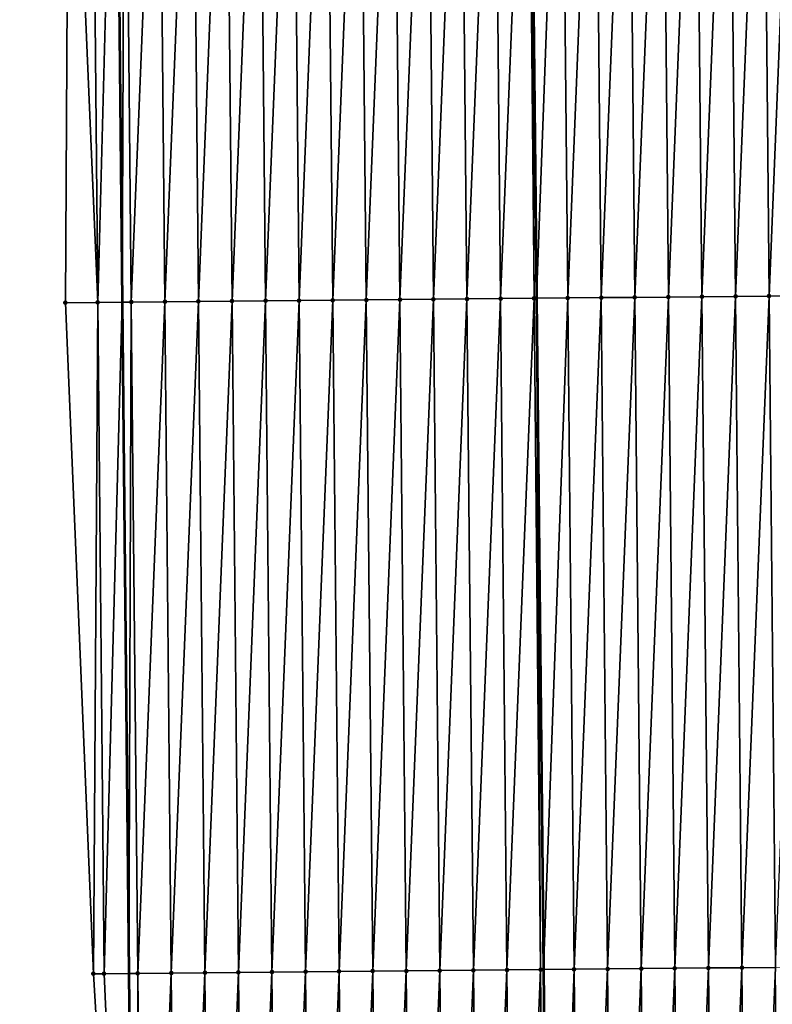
# Model space of a CAD drawing. Header units: feet. Extents: x 2007189 to 2022806, y 818621 to 837694.
# Tile 436 of 656: x 2011347 to 2011369, y 829526 to 829555. Entities that reach past the tile are written whole.
import ezdxf

# ---------------------------------------------------------------- set-up
doc = ezdxf.new("R2010")
doc.units = ezdxf.units.FT
doc.header["$MEASUREMENT"] = 0
for name, color, linetype, lineweight in [('EP_Travel Lane', 172, 'Continuous', 53), ('Road Shots', 141, 'Continuous', 100), ('Road X-Section', 40, 'Continuous', 13), ('STRIPING', 60, 'Continuous', 53)]:
    doc.layers.add(name, color=color, linetype=linetype, lineweight=lineweight)
doc.layers.add('I-77-MM17-21_SB-Surface-Border', color=7, linetype='Continuous')
doc.layers.add('I-77-MM17-21_SB-Surface-TIN', color=7, linetype='Continuous')

msp = doc.modelspace()

# ---------------------------------------------------------------- linework, layer by layer
at = {"layer": 'EP_Travel Lane'}
msp.add_polyline3d([(2011347.77667085, 829726.9372255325, 320.8772647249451), (2011347.981133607, 829706.9384640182, 320.784511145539), (2011348.185597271, 829686.9396137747, 320.7062603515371), (2011348.390057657, 829666.9410841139, 320.5755321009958), (2011348.594520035, 829646.9423597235, 320.476686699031), (2011348.7968347, 829626.9618976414, 320.368494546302), (2011348.999118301, 829606.9631093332, 320.2761360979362), (2011349.201400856, 829586.964424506, 320.1667820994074), (2011349.403681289, 829566.9659493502, 320.0228022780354), (2011349.605962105, 829546.9674364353, 319.8850830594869), (2011349.808244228, 829526.9687943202, 319.7686346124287), (2011350.010525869, 829506.9701998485, 319.6443639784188), (2011350.212806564, 829486.9716988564, 319.5046445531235)], dxfattribs=at)
at = {"layer": 'I-77-MM17-21_SB-Surface-Border', "color": 3, "linetype": 'Continuous', "lineweight": -3}
msp.add_polyline3d([(2011349.681031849, 829486.9667114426, 319.4914617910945), (2011349.95067896, 829506.969639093, 319.6427918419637), (2011348.751969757, 829526.9588964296, 319.7410138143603), (2011347.9165812, 829546.9516157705, 319.8392938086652), (2011348.027647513, 829566.9530622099, 319.9856532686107), (2011347.728978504, 829586.9506311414, 320.1276098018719), (2011346.554376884, 829606.940261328, 320.2022128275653), (2011347.440265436, 829626.9492123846, 320.3286420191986), (2011347.399366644, 829646.9302125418, 320.4409480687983), (2011347.735172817, 829666.9344140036, 320.5582490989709), (2011347.415240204, 829686.931769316, 320.6856433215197), (2011347.614775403, 829706.9347306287, 320.7751653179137), (2011347.147484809, 829726.9308049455, 320.8626599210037)], dxfattribs=at)
at = {"layer": 'I-77-MM17-21_SB-Surface-TIN', "color": 128, "linetype": 'Continuous', "lineweight": -3}
for points in [[(2011347.9165812, 829546.9516157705, 319.8392938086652), (2011348.879195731, 829546.9606211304, 319.8669188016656), (2011348.027647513, 829566.9530622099, 319.9856532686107)], [(2011348.879195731, 829546.9606211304, 319.8669188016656), (2011348.688625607, 829566.959247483, 320.0043332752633), (2011348.027647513, 829566.9530622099, 319.9856532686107)], [(2011348.879195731, 829546.9606211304, 319.8669188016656), (2011349.403681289, 829566.9659493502, 320.0228022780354), (2011348.688625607, 829566.959247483, 320.0043332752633)], [(2011348.879195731, 829546.9606211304, 319.8669188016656), (2011349.605962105, 829546.9674364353, 319.8850830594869), (2011349.403681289, 829566.9659493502, 320.0228022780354)], [(2011349.688581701, 829566.9686195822, 320.0301609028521), (2011349.403681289, 829566.9659493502, 320.0228022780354), (2011349.605962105, 829546.9674364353, 319.8850830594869)], [(2011349.879151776, 829546.9699982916, 319.8919109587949), (2011349.688581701, 829566.9686195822, 320.0301609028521), (2011349.605962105, 829546.9674364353, 319.8850830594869)], [(2011349.879151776, 829546.9699982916, 319.8919109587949), (2011350.688537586, 829566.9780134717, 320.0523953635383), (2011349.688581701, 829566.9686195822, 320.0301609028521)], [(2011349.879151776, 829546.9699982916, 319.8919109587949), (2011350.879107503, 829546.9794088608, 319.911394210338), (2011350.688537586, 829566.9780134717, 320.0523953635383)], [(2011350.879107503, 829546.9794088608, 319.911394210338), (2011351.688493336, 829566.9874216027, 320.0722814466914), (2011350.688537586, 829566.9780134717, 320.0523953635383)], [(2011350.879107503, 829546.9794088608, 319.911394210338), (2011351.879063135, 829546.9888293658, 319.929239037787), (2011351.688493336, 829566.9874216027, 320.0722814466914)], [(2011351.879063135, 829546.9888293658, 319.929239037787), (2011352.688449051, 829566.9968334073, 320.0915617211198), (2011351.688493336, 829566.9874216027, 320.0722814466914)], [(2011351.879063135, 829546.9888293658, 319.929239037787), (2011352.879018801, 829546.9982462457, 319.9476816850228), (2011352.688449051, 829566.9968334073, 320.0915617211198)], [(2011352.879018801, 829546.9982462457, 319.9476816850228), (2011353.688404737, 829567.0062482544, 320.1103403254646), (2011352.688449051, 829566.9968334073, 320.0915617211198)], [(2011352.879018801, 829546.9982462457, 319.9476816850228), (2011353.878974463, 829547.0076636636, 319.9660355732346), (2011353.688404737, 829567.0062482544, 320.1103403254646)], [(2011353.878974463, 829547.0076636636, 319.9660355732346), (2011354.688360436, 829567.0156616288, 320.1293617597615), (2011353.688404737, 829567.0062482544, 320.1103403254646)], [(2011353.878974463, 829547.0076636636, 319.9660355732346), (2011354.878930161, 829547.0170771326, 319.9850406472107), (2011354.688360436, 829567.0156616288, 320.1293617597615)], [(2011354.878930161, 829547.0170771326, 319.9850406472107), (2011355.688316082, 829567.0250806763, 320.1474477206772), (2011354.688360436, 829567.0156616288, 320.1293617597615)], [(2011354.878930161, 829547.0170771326, 319.9850406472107), (2011355.878885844, 829547.0264923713, 320.0037539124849), (2011355.688316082, 829567.0250806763, 320.1474477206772)], [(2011355.878885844, 829547.0264923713, 320.0037539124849), (2011356.688271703, 829567.0345023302, 320.1651038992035), (2011355.688316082, 829567.0250806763, 320.1474477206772)], [(2011355.878885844, 829547.0264923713, 320.0037539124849), (2011356.878841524, 829547.0359077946, 320.0224367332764), (2011356.688271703, 829567.0345023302, 320.1651038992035)], [(2011356.878841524, 829547.0359077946, 320.0224367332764), (2011357.688227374, 829567.0439187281, 320.1836267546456), (2011356.688271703, 829567.0345023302, 320.1651038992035)], [(2011356.878841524, 829547.0359077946, 320.0224367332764), (2011357.878797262, 829547.0453171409, 320.0421216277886), (2011357.688227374, 829567.0439187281, 320.1836267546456)], [(2011357.878797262, 829547.0453171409, 320.0421216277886), (2011358.688183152, 829567.0533239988, 320.2039844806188), (2011357.688227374, 829567.0439187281, 320.1836267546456)], [(2011357.878797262, 829547.0453171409, 320.0421216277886), (2011358.878753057, 829547.0547205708, 320.0627821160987), (2011358.688183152, 829567.0533239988, 320.2039844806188)], [(2011358.878753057, 829547.0547205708, 320.0627821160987), (2011359.688138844, 829567.0627381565, 320.2228767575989), (2011358.688183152, 829567.0533239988, 320.2039844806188)], [(2011358.878753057, 829547.0547205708, 320.0627821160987), (2011359.878708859, 829547.0641231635, 320.0835806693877), (2011359.688138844, 829567.0627381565, 320.2228767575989)], [(2011359.878708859, 829547.0641231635, 320.0835806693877), (2011360.688094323, 829567.0721747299, 320.2380727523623), (2011359.688138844, 829567.0627381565, 320.2228767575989)], [(2011359.878708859, 829547.0641231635, 320.0835806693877), (2011360.8786645, 829547.07354272, 320.1015819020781), (2011360.688094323, 829567.0721747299, 320.2380727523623)], [(2011360.8786645, 829547.07354272, 320.1015819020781), (2011361.688049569, 829567.0816357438, 320.2492385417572), (2011360.688094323, 829567.0721747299, 320.2380727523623)], [(2011360.8786645, 829547.07354272, 320.1015819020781), (2011361.87861987, 829547.0829906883, 320.114898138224), (2011361.688049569, 829567.0816357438, 320.2492385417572)], [(2011361.87861987, 829547.0829906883, 320.114898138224), (2011361.741855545, 829567.0821444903, 320.2498946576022), (2011361.688049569, 829567.0816357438, 320.2492385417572)], [(2011362.688004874, 829567.0910905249, 320.2614321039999), (2011361.741855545, 829567.0821444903, 320.2498946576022), (2011361.94841296, 829547.083650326, 320.115793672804)], [(2011361.87861987, 829547.0829906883, 320.114898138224), (2011361.94841296, 829547.083650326, 320.115793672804), (2011361.741855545, 829567.0821444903, 320.2498946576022)], [(2011362.878575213, 829547.0924416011, 320.1277288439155), (2011362.688004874, 829567.0910905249, 320.2614321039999), (2011361.94841296, 829547.083650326, 320.115793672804)], [(2011362.878575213, 829547.0924416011, 320.1277288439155), (2011363.687960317, 829567.1005308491, 320.2760096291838), (2011362.688004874, 829567.0910905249, 320.2614321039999)], [(2011362.878575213, 829547.0924416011, 320.1277288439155), (2011363.878530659, 829547.1018815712, 320.1423639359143), (2011363.687960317, 829567.1005308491, 320.2760096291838)], [(2011363.878530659, 829547.1018815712, 320.1423639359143), (2011364.687915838, 829567.1099629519, 320.2919427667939), (2011363.687960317, 829567.1005308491, 320.2760096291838)], [(2011363.878530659, 829547.1018815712, 320.1423639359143), (2011364.878486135, 829547.1113184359, 320.1575111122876), (2011364.687915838, 829567.1099629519, 320.2919427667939)], [(2011364.878486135, 829547.1113184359, 320.1575111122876), (2011365.68787145, 829567.1193855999, 320.3094350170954), (2011364.687915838, 829567.1099629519, 320.2919427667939)], [(2011364.878486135, 829547.1113184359, 320.1575111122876), (2011365.878441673, 829547.120748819, 320.1737270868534), (2011365.68787145, 829567.1193855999, 320.3094350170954)], [(2011365.878441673, 829547.120748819, 320.1737270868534), (2011366.687827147, 829567.1287993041, 320.3284020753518), (2011365.68787145, 829567.1193855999, 320.3094350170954)], [(2011365.878441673, 829547.120748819, 320.1737270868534), (2011366.878397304, 829547.1301693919, 320.191560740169), (2011366.687827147, 829567.1287993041, 320.3284020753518)], [(2011366.878397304, 829547.1301693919, 320.191560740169), (2011367.687782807, 829567.1382167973, 320.3467443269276), (2011366.687827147, 829567.1287993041, 320.3284020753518)], [(2011366.878397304, 829547.1301693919, 320.191560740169), (2011367.878352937, 829547.1395897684, 320.2094268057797), (2011367.687782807, 829567.1382167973, 320.3467443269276)], [(2011367.878352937, 829547.1395897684, 320.2094268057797), (2011368.687738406, 829567.1476407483, 320.3640217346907), (2011367.687782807, 829567.1382167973, 320.3467443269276)], [(2011367.878352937, 829547.1395897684, 320.2094268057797), (2011368.878308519, 829547.14901555, 320.226401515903), (2011368.687738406, 829567.1476407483, 320.3640217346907)], [(2011368.878308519, 829547.14901555, 320.226401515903), (2011369.687694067, 829567.157058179, 320.3823742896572), (2011368.687738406, 829567.1476407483, 320.3640217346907)], [(2011368.878308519, 829547.14901555, 320.226401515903), (2011369.878264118, 829547.1584394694, 320.2436833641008), (2011369.687694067, 829567.157058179, 320.3823742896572)], [(2011348.751969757, 829526.9588964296, 319.7410138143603), (2011348.879195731, 829546.9606211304, 319.8669188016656), (2011347.9165812, 829546.9516157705, 319.8392938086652)], [(2011348.751969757, 829526.9588964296, 319.7410138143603), (2011349.069767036, 829526.9618707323, 319.7499238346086), (2011348.879195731, 829546.9606211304, 319.8669188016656)], [(2011349.069767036, 829526.9618707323, 319.7499238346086), (2011349.605962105, 829546.9674364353, 319.8850830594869), (2011348.879195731, 829546.9606211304, 319.8669188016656)], [(2011349.069767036, 829526.9618707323, 319.7499238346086), (2011349.808244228, 829526.9687943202, 319.7686346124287), (2011349.605962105, 829546.9674364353, 319.8850830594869)], [(2011349.879151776, 829546.9699982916, 319.8919109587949), (2011349.605962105, 829546.9674364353, 319.8850830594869), (2011349.808244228, 829526.9687943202, 319.7686346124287)], [(2011350.069723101, 829526.9712458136, 319.7752596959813), (2011349.879151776, 829546.9699982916, 319.8919109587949), (2011349.808244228, 829526.9687943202, 319.7686346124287)], [(2011350.069723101, 829526.9712458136, 319.7752596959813), (2011350.879107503, 829546.9794088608, 319.911394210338), (2011349.879151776, 829546.9699982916, 319.8919109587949)], [(2011350.069723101, 829526.9712458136, 319.7752596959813), (2011351.069678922, 829526.9806464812, 319.7963764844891), (2011350.879107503, 829546.9794088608, 319.911394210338)], [(2011351.069678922, 829526.9806464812, 319.7963764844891), (2011351.879063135, 829546.9888293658, 319.929239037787), (2011350.879107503, 829546.9794088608, 319.911394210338)], [(2011351.069678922, 829526.9806464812, 319.7963764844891), (2011352.069634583, 829526.990063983, 319.8147173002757), (2011351.879063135, 829546.9888293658, 319.929239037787)], [(2011352.069634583, 829526.990063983, 319.8147173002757), (2011352.879018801, 829546.9982462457, 319.9476816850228), (2011351.879063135, 829546.9888293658, 319.929239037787)], [(2011352.069634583, 829526.990063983, 319.8147173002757), (2011353.069590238, 829526.9994820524, 319.8329645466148), (2011352.879018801, 829546.9982462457, 319.9476816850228)], [(2011353.069590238, 829526.9994820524, 319.8329645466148), (2011353.878974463, 829547.0076636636, 319.9660355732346), (2011352.879018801, 829546.9982462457, 319.9476816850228)], [(2011353.069590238, 829526.9994820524, 319.8329645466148), (2011354.06954589, 829527.0089004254, 319.8511617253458), (2011353.878974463, 829547.0076636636, 319.9660355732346)], [(2011354.06954589, 829527.0089004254, 319.8511617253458), (2011354.878930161, 829547.0170771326, 319.9850406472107), (2011353.878974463, 829547.0076636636, 319.9660355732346)], [(2011354.06954589, 829527.0089004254, 319.8511617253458), (2011355.069501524, 829527.0183206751, 319.869049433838), (2011354.878930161, 829547.0170771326, 319.9850406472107)], [(2011355.069501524, 829527.0183206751, 319.869049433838), (2011355.878885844, 829547.0264923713, 320.0037539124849), (2011354.878930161, 829547.0170771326, 319.9850406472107)], [(2011355.069501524, 829527.0183206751, 319.869049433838), (2011356.069457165, 829527.0277402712, 319.8870449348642), (2011355.878885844, 829547.0264923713, 320.0037539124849)], [(2011356.069457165, 829527.0277402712, 319.8870449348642), (2011356.878841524, 829547.0359077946, 320.0224367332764), (2011355.878885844, 829547.0264923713, 320.0037539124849)], [(2011356.069457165, 829527.0277402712, 319.8870449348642), (2011357.069412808, 829527.0371596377, 319.9050782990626), (2011356.878841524, 829547.0359077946, 320.0224367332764)], [(2011357.069412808, 829527.0371596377, 319.9050782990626), (2011357.878797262, 829547.0453171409, 320.0421216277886), (2011356.878841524, 829547.0359077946, 320.0224367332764)], [(2011357.069412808, 829527.0371596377, 319.9050782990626), (2011358.069368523, 829527.0465714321, 319.9243602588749), (2011357.878797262, 829547.0453171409, 320.0421216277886)], [(2011358.069368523, 829527.0465714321, 319.9243602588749), (2011358.878753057, 829547.0547205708, 320.0627821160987), (2011357.878797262, 829547.0453171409, 320.0421216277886)], [(2011358.069368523, 829527.0465714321, 319.9243602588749), (2011359.069324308, 829527.0559758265, 319.9448625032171), (2011358.878753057, 829547.0547205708, 320.0627821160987)], [(2011359.069324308, 829527.0559758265, 319.9448625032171), (2011359.878708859, 829547.0641231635, 320.0835806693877), (2011358.878753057, 829547.0547205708, 320.0627821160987)], [(2011359.069324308, 829527.0559758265, 319.9448625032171), (2011360.069280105, 829527.0653790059, 319.9655650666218), (2011359.878708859, 829547.0641231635, 320.0835806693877)], [(2011360.069280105, 829527.0653790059, 319.9655650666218), (2011360.8786645, 829547.07354272, 320.1015819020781), (2011359.878708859, 829547.0641231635, 320.0835806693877)], [(2011360.069280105, 829527.0653790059, 319.9655650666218), (2011361.069235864, 829527.0747862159, 319.9856030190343), (2011360.8786645, 829547.07354272, 320.1015819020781)], [(2011361.069235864, 829527.0747862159, 319.9856030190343), (2011361.87861987, 829547.0829906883, 320.114898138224), (2011360.8786645, 829547.07354272, 320.1015819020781)], [(2011361.069235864, 829527.0747862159, 319.9856030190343), (2011362.069191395, 829527.0842173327, 320.0016988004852), (2011361.87861987, 829547.0829906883, 320.114898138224)], [(2011362.069191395, 829527.0842173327, 320.0016988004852), (2011361.94841296, 829547.083650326, 320.115793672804), (2011361.87861987, 829547.0829906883, 320.114898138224)], [(2011362.878575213, 829547.0924416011, 320.1277288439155), (2011361.94841296, 829547.083650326, 320.115793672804), (2011362.154971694, 829527.085028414, 320.0027429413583)], [(2011362.069191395, 829527.0842173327, 320.0016988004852), (2011362.154971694, 829527.085028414, 320.0027429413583), (2011361.94841296, 829547.083650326, 320.115793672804)], [(2011363.069146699, 829527.0936722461, 320.0138705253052), (2011362.878575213, 829547.0924416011, 320.1277288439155), (2011362.154971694, 829527.085028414, 320.0027429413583)], [(2011363.069146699, 829527.0936722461, 320.0138705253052), (2011363.878530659, 829547.1018815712, 320.1423639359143), (2011362.878575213, 829547.0924416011, 320.1277288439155)], [(2011363.069146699, 829527.0936722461, 320.0138705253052), (2011364.069101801, 829527.10314836, 320.0225463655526), (2011363.878530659, 829547.1018815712, 320.1423639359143)], [(2011364.069101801, 829527.10314836, 320.0225463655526), (2011364.878486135, 829547.1113184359, 320.1575111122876), (2011363.878530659, 829547.1018815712, 320.1423639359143)], [(2011364.069101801, 829527.10314836, 320.0225463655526), (2011365.069057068, 829527.1126071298, 320.0340822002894), (2011364.878486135, 829547.1113184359, 320.1575111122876)], [(2011365.069057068, 829527.1126071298, 320.0340822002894), (2011365.878441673, 829547.120748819, 320.1737270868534), (2011364.878486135, 829547.1113184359, 320.1575111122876)], [(2011365.069057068, 829527.1126071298, 320.0340822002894), (2011366.069012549, 829527.1220435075, 320.0493104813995), (2011365.878441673, 829547.120748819, 320.1737270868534)], [(2011366.069012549, 829527.1220435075, 320.0493104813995), (2011366.878397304, 829547.1301693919, 320.191560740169), (2011365.878441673, 829547.120748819, 320.1737270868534)], [(2011366.069012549, 829527.1220435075, 320.0493104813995), (2011367.068968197, 829527.1314622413, 320.0674481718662), (2011366.878397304, 829547.1301693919, 320.191560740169)], [(2011367.068968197, 829527.1314622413, 320.0674481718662), (2011367.878352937, 829547.1395897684, 320.2094268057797), (2011366.878397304, 829547.1301693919, 320.191560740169)], [(2011367.068968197, 829527.1314622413, 320.0674481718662), (2011368.068923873, 829527.1408781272, 320.0860554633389), (2011367.878352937, 829547.1395897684, 320.2094268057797)], [(2011368.068923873, 829527.1408781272, 320.0860554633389), (2011368.878308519, 829547.14901555, 320.226401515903), (2011367.878352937, 829547.1395897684, 320.2094268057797)], [(2011368.068923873, 829527.1408781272, 320.0860554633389), (2011369.068879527, 829527.1502963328, 320.1042802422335), (2011368.878308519, 829547.14901555, 320.226401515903)], [(2011369.068879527, 829527.1502963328, 320.1042802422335), (2011369.878264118, 829547.1584394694, 320.2436833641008), (2011368.878308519, 829547.14901555, 320.226401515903)], [(2011353.260161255, 829507.0007619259, 319.7110101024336), (2011354.06954589, 829527.0089004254, 319.8511617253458), (2011353.069590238, 829526.9994820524, 319.8329645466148)], [(2011353.260161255, 829507.0007619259, 319.7110101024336), (2011354.26011702, 829507.0101684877, 319.7311541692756), (2011354.06954589, 829527.0089004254, 319.8511617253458)], [(2011354.26011702, 829507.0101684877, 319.7311541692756), (2011355.069501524, 829527.0183206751, 319.869049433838), (2011354.06954589, 829527.0089004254, 319.8511617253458)], [(2011354.26011702, 829507.0101684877, 319.7311541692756), (2011355.260072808, 829507.0195726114, 319.7517002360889), (2011355.069501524, 829527.0183206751, 319.869049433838)], [(2011355.260072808, 829507.0195726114, 319.7517002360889), (2011356.069457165, 829527.0277402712, 319.8870449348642), (2011355.069501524, 829527.0183206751, 319.869049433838)], [(2011355.260072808, 829507.0195726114, 319.7517002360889), (2011356.260028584, 829507.0289779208, 319.7720508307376), (2011356.069457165, 829527.0277402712, 319.8870449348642)], [(2011356.260028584, 829507.0289779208, 319.7720508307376), (2011357.069412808, 829527.0371596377, 319.9050782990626), (2011356.069457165, 829527.0277402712, 319.8870449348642)], [(2011356.260028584, 829507.0289779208, 319.7720508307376), (2011357.259984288, 829507.0383909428, 319.7911296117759), (2011357.069412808, 829527.0371596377, 319.9050782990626)], [(2011357.259984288, 829507.0383909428, 319.7911296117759), (2011358.069368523, 829527.0465714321, 319.9243602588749), (2011357.069412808, 829527.0371596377, 319.9050782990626)], [(2011357.259984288, 829507.0383909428, 319.7911296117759), (2011358.259940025, 829507.0478003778, 319.8107998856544), (2011358.069368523, 829527.0465714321, 319.9243602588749)], [(2011358.259940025, 829507.0478003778, 319.8107998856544), (2011359.069324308, 829527.0559758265, 319.9448625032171), (2011358.069368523, 829527.0465714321, 319.9243602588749)], [(2011358.259940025, 829507.0478003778, 319.8107998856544), (2011359.259895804, 829507.0572054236, 319.8311939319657), (2011359.069324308, 829527.0559758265, 319.9448625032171)], [(2011359.259895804, 829507.0572054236, 319.8311939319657), (2011360.069280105, 829527.0653790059, 319.9655650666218), (2011359.069324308, 829527.0559758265, 319.9448625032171)], [(2011359.259895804, 829507.0572054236, 319.8311939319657), (2011360.259851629, 829507.066605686, 319.8523767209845), (2011360.069280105, 829527.0653790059, 319.9655650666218)], [(2011360.259851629, 829507.066605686, 319.8523767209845), (2011361.069235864, 829527.0747862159, 319.9856030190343), (2011360.069280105, 829527.0653790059, 319.9655650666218)], [(2011360.259851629, 829507.066605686, 319.8523767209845), (2011361.259807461, 829507.0760052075, 319.8736817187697), (2011361.069235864, 829527.0747862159, 319.9856030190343)], [(2011361.259807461, 829507.0760052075, 319.8736817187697), (2011362.069191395, 829527.0842173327, 320.0016988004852), (2011361.069235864, 829527.0747862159, 319.9856030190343)], [(2011361.259807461, 829507.0760052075, 319.8736817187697), (2011362.259763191, 829507.0854154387, 319.893220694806), (2011362.069191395, 829527.0842173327, 320.0016988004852)], [(2011362.259763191, 829507.0854154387, 319.893220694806), (2011362.154971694, 829527.085028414, 320.0027429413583), (2011362.069191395, 829527.0842173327, 320.0016988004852)], [(2011363.069146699, 829527.0936722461, 320.0138705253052), (2011362.154971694, 829527.085028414, 320.0027429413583), (2011362.361530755, 829507.0863748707, 319.8949234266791)], [(2011362.259763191, 829507.0854154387, 319.893220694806), (2011362.361530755, 829507.0863748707, 319.8949234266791), (2011362.154971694, 829527.085028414, 320.0027429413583)], [(2011363.259718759, 829507.0948426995, 319.9099515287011), (2011363.069146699, 829527.0936722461, 320.0138705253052), (2011362.361530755, 829507.0863748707, 319.8949234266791)], [(2011363.259718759, 829507.0948426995, 319.9099515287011), (2011364.069101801, 829527.10314836, 320.0225463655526), (2011363.069146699, 829527.0936722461, 320.0138705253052)], [(2011363.259718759, 829507.0948426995, 319.9099515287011), (2011364.259674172, 829507.1042861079, 319.924019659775), (2011364.069101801, 829527.10314836, 320.0225463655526)], [(2011364.259674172, 829507.1042861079, 319.924019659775), (2011365.069057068, 829527.1126071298, 320.0340822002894), (2011364.069101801, 829527.10314836, 320.0225463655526)], [(2011364.259674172, 829507.1042861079, 319.924019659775), (2011365.259629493, 829507.1137392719, 319.9364791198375), (2011365.069057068, 829527.1126071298, 320.0340822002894)], [(2011365.259629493, 829507.1137392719, 319.9364791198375), (2011366.069012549, 829527.1220435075, 320.0493104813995), (2011365.069057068, 829527.1126071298, 320.0340822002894)], [(2011365.259629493, 829507.1137392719, 319.9364791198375), (2011366.259584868, 829507.1231867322, 319.9498791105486), (2011366.069012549, 829527.1220435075, 320.0493104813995)], [(2011366.259584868, 829507.1231867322, 319.9498791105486), (2011367.068968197, 829527.1314622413, 320.0674481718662), (2011366.069012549, 829527.1220435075, 320.0493104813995)], [(2011366.259584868, 829507.1231867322, 319.9498791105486), (2011367.259540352, 829507.1326227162, 319.9651715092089), (2011367.068968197, 829527.1314622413, 320.0674481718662)], [(2011367.259540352, 829507.1326227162, 319.9651715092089), (2011368.068923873, 829527.1408781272, 320.0860554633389), (2011367.068968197, 829527.1314622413, 320.0674481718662)], [(2011367.259540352, 829507.1326227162, 319.9651715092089), (2011368.25949591, 829507.1420510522, 319.9817250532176), (2011368.068923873, 829527.1408781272, 320.0860554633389)], [(2011368.25949591, 829507.1420510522, 319.9817250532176), (2011369.068879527, 829527.1502963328, 320.1042802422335), (2011368.068923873, 829527.1408781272, 320.0860554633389)], [(2011368.25949591, 829507.1420510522, 319.9817250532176), (2011369.259451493, 829507.1514766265, 319.9987339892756), (2011369.068879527, 829527.1502963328, 320.1042802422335)], [(2011348.751969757, 829526.9588964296, 319.7410138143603), (2011349.95067896, 829506.969639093, 319.6427918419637), (2011349.069767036, 829526.9618707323, 319.7499238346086)], [(2011349.069767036, 829526.9618707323, 319.7499238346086), (2011349.95067896, 829506.969639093, 319.6427918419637), (2011349.808244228, 829526.9687943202, 319.7686346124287)], [(2011350.069723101, 829526.9712458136, 319.7752596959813), (2011349.808244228, 829526.9687943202, 319.7686346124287), (2011350.010525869, 829506.9701998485, 319.6443639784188)], [(2011349.95067896, 829506.969639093, 319.6427918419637), (2011350.010525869, 829506.9701998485, 319.6443639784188), (2011349.808244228, 829526.9687943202, 319.7686346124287)], [(2011350.260293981, 829506.9725401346, 319.650925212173), (2011350.069723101, 829526.9712458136, 319.7752596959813), (2011350.010525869, 829506.9701998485, 319.6443639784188)], [(2011350.260293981, 829506.9725401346, 319.650925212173), (2011351.069678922, 829526.9806464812, 319.7963764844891), (2011350.069723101, 829526.9712458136, 319.7752596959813)], [(2011350.260293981, 829506.9725401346, 319.650925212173), (2011351.260249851, 829506.9819356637, 319.6728885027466), (2011351.069678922, 829526.9806464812, 319.7963764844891)], [(2011351.260249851, 829506.9819356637, 319.6728885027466), (2011352.069634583, 829526.990063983, 319.8147173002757), (2011351.069678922, 829526.9806464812, 319.7963764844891)], [(2011351.260249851, 829506.9819356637, 319.6728885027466), (2011352.260205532, 829506.991351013, 319.6915835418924), (2011352.069634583, 829526.990063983, 319.8147173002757)], [(2011352.260205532, 829506.991351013, 319.6915835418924), (2011353.069590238, 829526.9994820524, 319.8329645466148), (2011352.069634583, 829526.990063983, 319.8147173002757)], [(2011352.260205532, 829506.991351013, 319.6915835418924), (2011353.260161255, 829507.0007619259, 319.7110101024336), (2011353.069590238, 829526.9994820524, 319.8329645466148)]]:
    msp.add_3dface(points, dxfattribs=at)
at = {"layer": 'Road Shots', "lineweight": 100}
for p in [(2011348.879195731, 829546.9606211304, 319.8669188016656), (2011349.879151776, 829546.9699982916, 319.8919109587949), (2011350.879107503, 829546.9794088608, 319.911394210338), (2011351.879063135, 829546.9888293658, 319.929239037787), (2011352.879018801, 829546.9982462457, 319.9476816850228), (2011353.878974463, 829547.0076636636, 319.9660355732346), (2011354.878930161, 829547.0170771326, 319.9850406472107), (2011355.878885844, 829547.0264923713, 320.0037539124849), (2011356.878841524, 829547.0359077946, 320.0224367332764), (2011357.878797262, 829547.0453171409, 320.0421216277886), (2011358.878753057, 829547.0547205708, 320.0627821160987), (2011359.878708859, 829547.0641231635, 320.0835806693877), (2011360.8786645, 829547.07354272, 320.1015819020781), (2011361.87861987, 829547.0829906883, 320.114898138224), (2011362.878575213, 829547.0924416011, 320.1277288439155), (2011363.878530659, 829547.1018815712, 320.1423639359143), (2011364.878486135, 829547.1113184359, 320.1575111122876), (2011365.878441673, 829547.120748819, 320.1737270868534), (2011366.878397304, 829547.1301693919, 320.191560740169), (2011367.878352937, 829547.1395897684, 320.2094268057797), (2011368.878308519, 829547.14901555, 320.226401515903), (2011347.9165812, 829546.9516157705, 319.8392938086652), (2011354.06954589, 829527.0089004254, 319.8511617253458), (2011355.069501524, 829527.0183206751, 319.869049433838), (2011356.069457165, 829527.0277402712, 319.8870449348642), (2011357.069412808, 829527.0371596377, 319.9050782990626), (2011358.069368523, 829527.0465714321, 319.9243602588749), (2011359.069324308, 829527.0559758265, 319.9448625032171), (2011360.069280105, 829527.0653790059, 319.9655650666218), (2011361.069235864, 829527.0747862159, 319.9856030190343), (2011362.069191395, 829527.0842173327, 320.0016988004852), (2011363.069146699, 829527.0936722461, 320.0138705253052), (2011364.069101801, 829527.10314836, 320.0225463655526), (2011365.069057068, 829527.1126071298, 320.0340822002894), (2011366.069012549, 829527.1220435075, 320.0493104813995), (2011367.068968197, 829527.1314622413, 320.0674481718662), (2011368.068923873, 829527.1408781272, 320.0860554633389), (2011348.751969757, 829526.9588964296, 319.7410138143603), (2011349.069767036, 829526.9618707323, 319.7499238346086), (2011350.069723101, 829526.9712458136, 319.7752596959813), (2011351.069678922, 829526.9806464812, 319.7963764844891), (2011352.069634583, 829526.990063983, 319.8147173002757), (2011353.069590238, 829526.9994820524, 319.8329645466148)]:
    msp.add_point(p, dxfattribs=at)
at = {"layer": 'Road X-Section', "extrusion": (-0.009528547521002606, 0.9999362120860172, 0.006064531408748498), "elevation": 810330.7520172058, "flags": 128}
msp.add_lwpolyline([(-2019204.088341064, -4594.397825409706), (-2019203.088341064, -4594.359311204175), (-2019202.088341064, -4594.319822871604), (-2019201.088341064, -4594.289288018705), (-2019200.088341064, -4594.258597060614), (-2019199.088341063, -4594.21683308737), (-2019198.088341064, -4594.189104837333), (-2019197.088341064, -4594.170168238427), (-2019196.088341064, -4594.156684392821), (-2019195.088341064, -4594.147553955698), (-2019194.088341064, -4594.139104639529), (-2019193.088341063, -4594.131276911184), (-2019192.088341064, -4594.119283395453), (-2019191.088341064, -4594.106568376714), (-2019190.088341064, -4594.09259781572), (-2019189.088341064, -4594.077806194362), (-2019188.088341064, -4594.063835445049), (-2019187.088341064, -4594.055045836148), (-2019186.953208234, -4594.054858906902), (-2019186.798541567, -4594.05500898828), (-2019186.311303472, -4594.057823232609), (-2019186.088341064, -4594.060297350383), (-2019185.088341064, -4594.076691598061), (-2019184.088341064, -4594.097022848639), (-2019183.088341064, -4594.117096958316), (-2019182.088341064, -4594.134379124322), (-2019181.088341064, -4594.151354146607), (-2019180.088341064, -4594.16922054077), (-2019179.088341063, -4594.187054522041), (-2019178.088341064, -4594.203270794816), (-2019177.088341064, -4594.218418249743), (-2019176.088341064, -4594.233053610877), (-2019175.088341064, -4594.245884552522), (-2019174.088341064, -4594.25920103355), (-2019173.088341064, -4594.277202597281), (-2019172.088341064, -4594.298001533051), (-2019171.088341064, -4594.318662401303), (-2019170.088341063, -4594.338347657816), (-2019169.088341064, -4594.357030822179), (-2019168.088341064, -4594.375744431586), (-2019167.088341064, -4594.394749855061), (-2019166.088341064, -4594.413104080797), (-2019165.088341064, -4594.431547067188), (-2019164.088341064, -4594.449392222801), (-2019163.088341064, -4594.468875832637), (-2019162.088341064, -4594.493868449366), (-2019161.125684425, -4594.521493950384)], dxfattribs=at)
at = {"layer": 'Road X-Section', "extrusion": (-0.009528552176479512, 0.9999362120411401, 0.006064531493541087), "elevation": 810310.7426161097, "flags": 128}
msp.add_lwpolyline([(-2019204.092113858, -4594.368946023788), (-2019203.092113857, -4594.330729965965), (-2019202.092113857, -4594.291645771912), (-2019201.092113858, -4594.256356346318), (-2019200.092113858, -4594.218977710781), (-2019199.092113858, -4594.185669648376), (-2019198.092113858, -4594.167389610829), (-2019197.092113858, -4594.152768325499), (-2019196.092113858, -4594.139165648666), (-2019195.092113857, -4594.127569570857), (-2019194.092113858, -4594.118758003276), (-2019193.092113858, -4594.11267910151), (-2019192.092113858, -4594.106592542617), (-2019191.092113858, -4594.09759929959), (-2019190.092113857, -4594.086005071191), (-2019189.092113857, -4594.07290765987), (-2019188.092113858, -4594.058663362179), (-2019187.433731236, -4594.054163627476), (-2019187.185540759, -4594.054431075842), (-2019187.092113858, -4594.054801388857), (-2019186.536874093, -4594.059139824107), (-2019186.092113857, -4594.065088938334), (-2019185.092113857, -4594.081609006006), (-2019184.092113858, -4594.099693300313), (-2019183.092113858, -4594.117573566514), (-2019182.092113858, -4594.135221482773), (-2019181.092113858, -4594.153446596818), (-2019180.092113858, -4594.172054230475), (-2019179.092113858, -4594.190192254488), (-2019178.092113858, -4594.205420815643), (-2019177.092113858, -4594.216956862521), (-2019176.092113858, -4594.225632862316), (-2019175.092113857, -4594.237804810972), (-2019174.092113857, -4594.253900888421), (-2019173.092113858, -4594.273939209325), (-2019172.092113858, -4594.294642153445), (-2019171.092113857, -4594.315144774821), (-2019170.092113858, -4594.334427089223), (-2019169.092113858, -4594.35246078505), (-2019168.092113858, -4594.37045661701), (-2019167.092113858, -4594.388344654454), (-2019166.092113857, -4594.406542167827), (-2019165.092113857, -4594.424789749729), (-2019164.092113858, -4594.4431309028), (-2019163.092113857, -4594.464248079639), (-2019162.092113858, -4594.489584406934), (-2019161.774302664, -4594.498494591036)], dxfattribs=at)
at = {"layer": 'STRIPING'}
msp.add_polyline3d([(2011360.092030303, 829727.0631478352, 321.1223756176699), (2011360.297964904, 829707.0644842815, 321.0160757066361), (2011360.50390029, 829687.0657444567, 320.9222493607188), (2011360.709835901, 829667.066982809, 320.831986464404), (2011360.915769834, 829647.0683841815, 320.7150544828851), (2011361.122180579, 829627.077890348, 320.6087994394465), (2011361.32873896, 829607.079302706, 320.4900899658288), (2011361.535297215, 829587.0807271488, 320.369418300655), (2011361.741855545, 829567.0821444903, 320.2498946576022), (2011361.94841296, 829547.083650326, 320.115793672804), (2011362.154971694, 829527.085028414, 320.0027429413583), (2011362.361530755, 829507.0863748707, 319.8949234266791), (2011362.568087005, 829487.0879935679, 319.742196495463)], dxfattribs=at)

doc.saveas('drawing.dxf')
